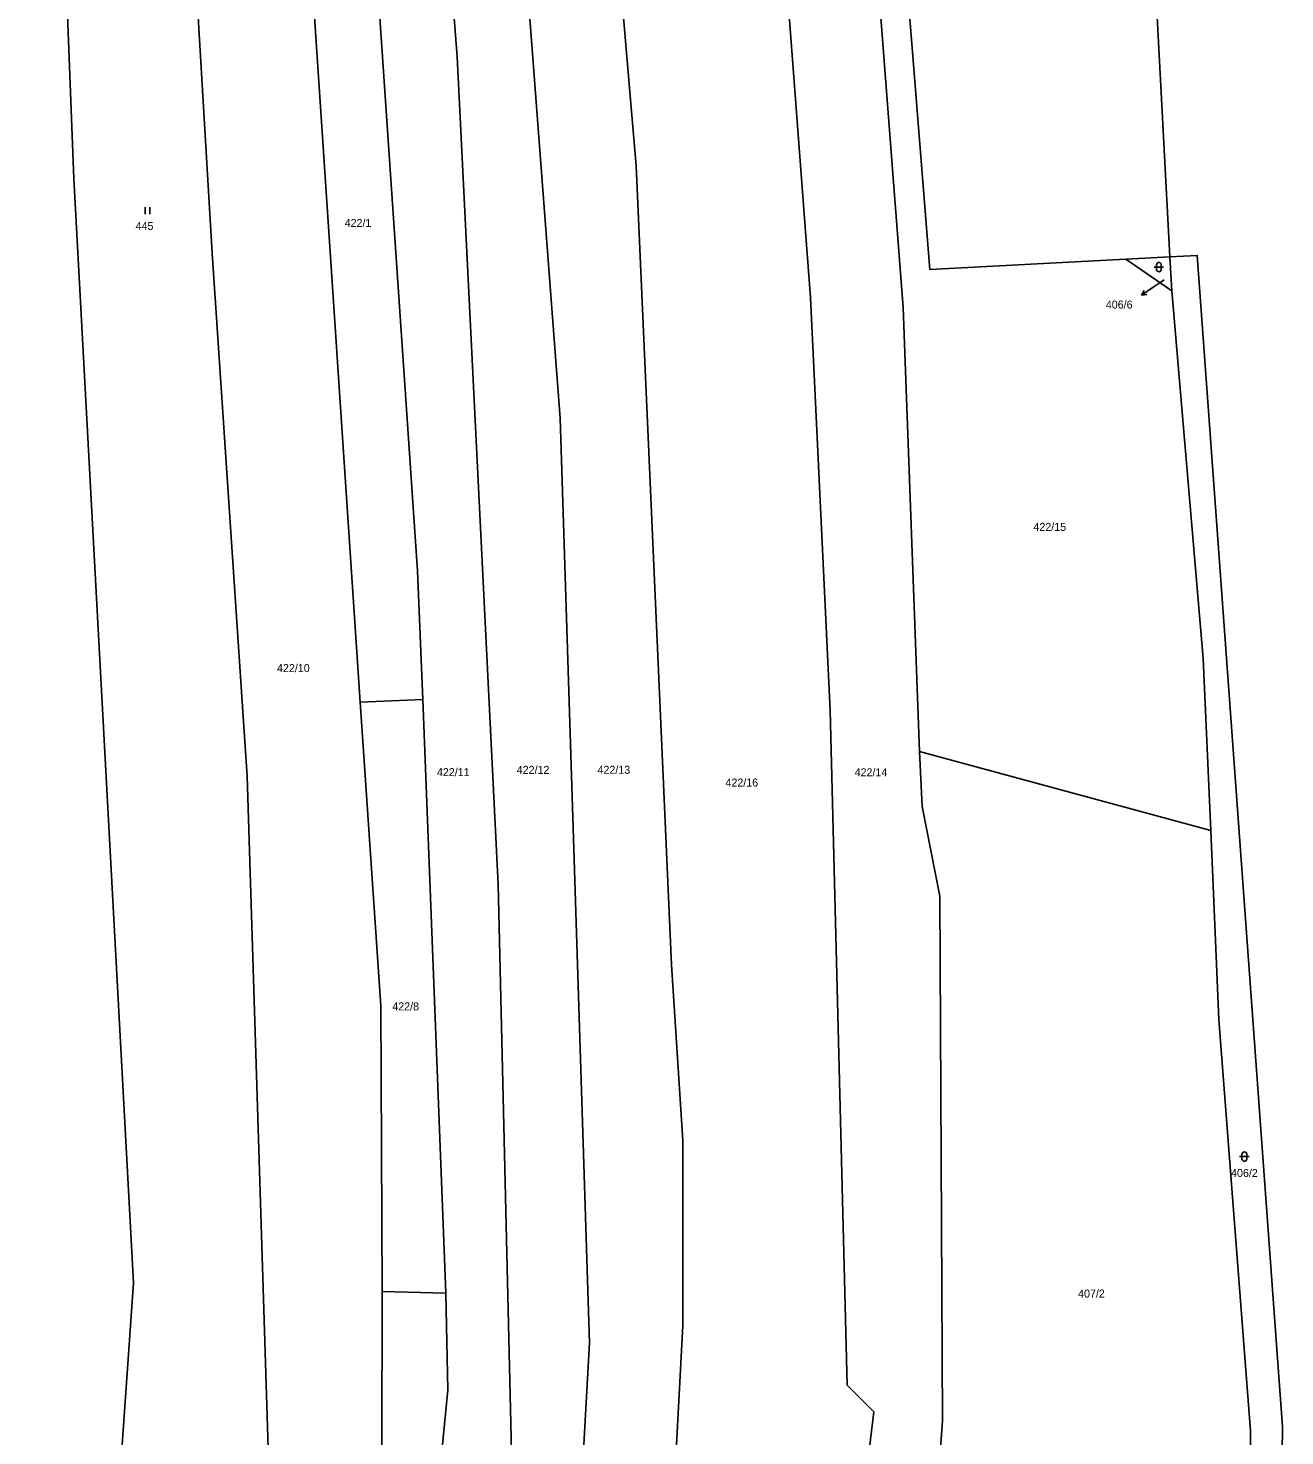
# Model space of a CAD drawing. Extents: x -776734 to -748832, y -1118122 to -976986.
# Drawn here: x -751074.7 to -750807.3, y -1113137.8 to -1112838.4 of the extents above; entities that cross this region are included whole.
import ezdxf

# ---------------------------------------------------------------- set-up
doc = ezdxf.new("R2010")
doc.units = 0
for name, color, linetype in [('KM_Hranice parcel', 7, 'Continuous'), ('KM_Parcelní čísla', 7, 'Continuous'), ('KM_Pop  PČ popisy', 7, 'Continuous'), ('KM_Značky kultur', 7, 'Continuous')]:
    doc.layers.add(name, color=color, linetype=linetype)

msp = doc.modelspace()

# ---------------------------------------------------------------- linework, layer by layer
at = {"layer": 'KM_Hranice parcel'}
for p, q in [((-751017.09, -1112785.58), (-751004.06, -1112981.77)), ((-750841.17, -1112887.57), (-750831.76, -1112887.07)), ((-750831.76, -1112887.07), (-750831.38, -1112894.29)), ((-750841.17, -1112887.57), (-750831.38, -1112894.29)), ((-751004.06, -1112981.77), (-750990.69, -1112981.19)), ((-750985.81, -1113107.47), (-750990.69, -1112981.19)), ((-750823.06, -1113009.05), (-750885.04, -1112992.27)), ((-750999.37, -1113107.1), (-750985.81, -1113107.47))]:
    msp.add_line(p, q, dxfattribs=at)
for points in [[(-751079.49, -1112574.95), (-751075.83, -1112651.86), (-751072.7, -1112667.32), (-751071.81, -1112694.66), (-751064.96, -1112870.38), (-751052.31, -1113105.25), (-751056.16, -1113160.93)], [(-751026.07, -1113168.15), (-751023.59, -1113142.74), (-751028.13, -1112997.53), (-751035.55, -1112886.27), (-751041.81, -1112780.94)], [(-750990.69, -1112981.19), (-750991.86, -1112953.8), (-751003.14, -1112788.21)], [(-750975.78, -1113177.46), (-750971.85, -1113141.2), (-750974.7, -1113020.55), (-750983.38, -1112844.52), (-750987.56, -1112791.13)], [(-750958.66, -1113179.11), (-750955.26, -1113118.02), (-750961.51, -1112921.36), (-750971.12, -1112794.22)], [(-750943.68, -1113180.56), (-750937.24, -1113149.09), (-750935.38, -1113114.32), (-750935.39, -1113075.01), (-750937.83, -1113037.6), (-750945.34, -1112867.67), (-750951.3, -1112797.95)], [(-750915.1, -1112804.75), (-750908.23, -1112895.67), (-750904.05, -1112983.53), (-750900.44, -1113127.01), (-750894.78, -1113132.67), (-750896.93, -1113150.91), (-750906.49, -1113192.1)], [(-750895.39, -1112808.46), (-750889.2, -1112809.62), (-750882.83, -1112889.77), (-750841.17, -1112887.57)], [(-750885.04, -1112992.27), (-750888.55, -1112897.79), (-750895.39, -1112808.46)], [(-750807.3, -1112832.15), (-750834.47, -1112836.02), (-750831.76, -1112887.07)], [(-750831.76, -1112887.07), (-750825.94, -1112886.76), (-750807.78, -1113135.86), (-750808.88, -1113218.82)], [(-750831.38, -1112894.29), (-750824.65, -1112972.51), (-750823.06, -1113009.05)], [(-751004.06, -1112981.77), (-750999.66, -1113046.33), (-750999.37, -1113107.1)], [(-750885.04, -1112992.27), (-750884.45, -1113003.96), (-750880.74, -1113023), (-750880.16, -1113134.62), (-750882.49, -1113166.94), (-750888.55, -1113198.96)], [(-750823.06, -1113009.05), (-750821.32, -1113049.25), (-750814.62, -1113136.78), (-750815.1, -1113205.77), (-750819.55, -1113218.7)], [(-750999.37, -1113107.1), (-750999.47, -1113140.64), (-751002.5, -1113171.67)], [(-750990, -1113175.13), (-750985.42, -1113128.08), (-750985.81, -1113107.47)]]:
    msp.add_lwpolyline(points, dxfattribs=at)
at = {"layer": 'KM_Pop  PČ popisy'}
for p, q in [((-750832.98, -1112891.93), (-750835.32, -1112893.52)), ((-750835.32, -1112893.52), (-750837.808, -1112895.198)), ((-750837.808, -1112895.198), (-750837.258, -1112894.223)), ((-750837.808, -1112895.198), (-750836.698, -1112895.053))]:
    msp.add_line(p, q, dxfattribs=at)
at = {"layer": 'KM_Značky kultur'}
for p, q in [((-751049.821, -1112877.97), (-751049.821, -1112876.47)), ((-751048.82, -1112877.97), (-751048.82, -1112876.47)), ((-750835.091, -1112889.221), (-750833.089, -1112889.221)), ((-750834.591, -1112888.721), (-750834.591, -1112889.722)), ((-750833.589, -1112889.722), (-750833.589, -1112888.721)), ((-750816.921, -1113078.411), (-750814.919, -1113078.411)), ((-750816.421, -1113077.911), (-750816.421, -1113078.912)), ((-750815.419, -1113078.912), (-750815.419, -1113077.911))]:
    msp.add_line(p, q, dxfattribs=at)
for centre, start, end in [((-750834.09, -1112888.7209), 0, 180), ((-750834.09, -1112889.7209), 180, 359.987886), ((-750815.92, -1113077.9109), 0, 180), ((-750815.92, -1113078.9109), 180, 359.987886)]:
    msp.add_arc(centre, 0.5, start, end, dxfattribs=at)

# ---------------------------------------------------------------- texts
at = {"layer": 'KM_Parcelní čísla'}
for s, p in [('445', (-751051.845, -1112881.33)), ('422/1', (-751007.358, -1112880.69)), ('406/6', (-750845.397, -1112898.048)), ('422/15', (-750860.797, -1112945.33)), ('422/10', (-751021.747, -1112975.36)), ('422/11', (-750987.717, -1112997.5)), ('422/12', (-750970.737, -1112997.01)), ('422/13', (-750953.547, -1112997)), ('422/14', (-750898.847, -1112997.53)), ('422/16', (-750926.327, -1112999.71)), ('422/8', (-750997.218, -1113047.32)), ('406/2', (-750818.748, -1113082.75)), ('407/2', (-750851.298, -1113108.4))]:
    msp.add_text(s, height=1.7, dxfattribs=at).set_placement(p)

doc.saveas('drawing.dxf')
